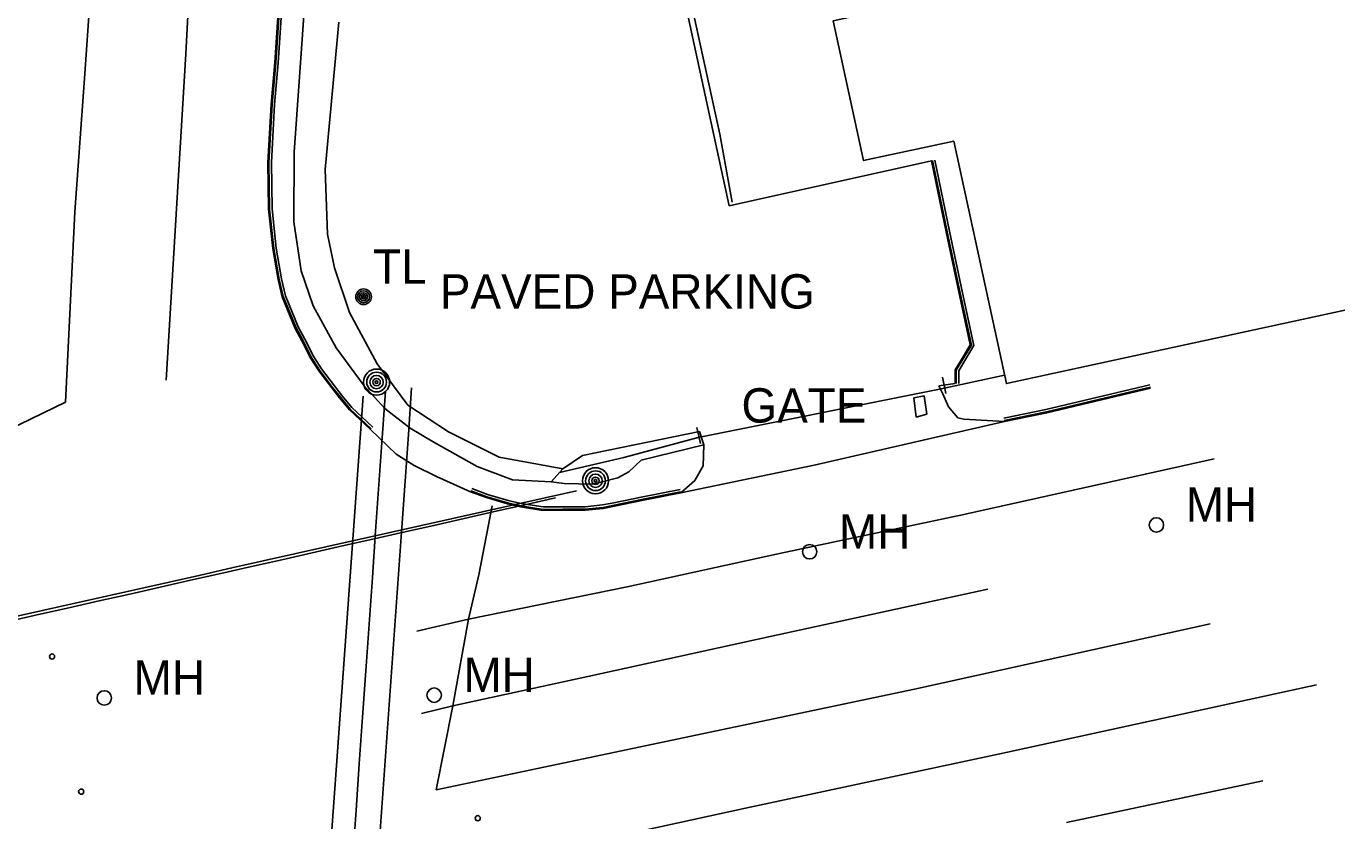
# Model space of a CAD drawing. Extents: x 368532 to 392481, y 10654822 to 10676899.
# Drawn here: x 389114.3 to 389305.3, y 10658463.8 to 10658579.6 of the extents above; entities that cross this region are included whole.
import ezdxf

# ---------------------------------------------------------------- set-up
doc = ezdxf.new("R2010")
doc.units = 0
for name, color, linetype in [('p_Catenary', 7, 'Continuous'), ('p_dtm obscured area', 7, 'Continuous'), ('p_dtm retaining wall', 7, 'Continuous'), ('p_dtm sidewalk', 7, 'Continuous'), ('p_road - paved curb', 7, 'Continuous'), ('p_road general road feature', 7, 'Continuous'), ('p_road paint stripe', 7, 'Continuous'), ('p_structure building', 7, 'Continuous'), ('p_structure fence', 7, 'Continuous'), ('p_structure unidentified', 7, 'Continuous'), ('p_utility general pole', 7, 'Continuous'), ('p_utility_manhole', 7, 'Continuous')]:
    doc.layers.add(name, color=color, linetype=linetype)

msp = doc.modelspace()

# ---------------------------------------------------------------- linework, layer by layer
at = {"layer": 'p_Catenary'}
for points in [[(389161.93, 10658458.52), (389162.4, 10658465.31), (389162.88, 10658472.09), (389163.35, 10658478.87), (389163.83, 10658485.66), (389164.3, 10658492.44), (389164.78, 10658499.22), (389165.26, 10658506.01), (389165.73, 10658512.79), (389166.21, 10658519.57), (389166.68, 10658526.36)], [(389165.69, 10658458.94), (389166.17, 10658465.73), (389166.65, 10658472.53), (389167.14, 10658479.32), (389167.62, 10658486.11), (389168.1, 10658492.91), (389168.58, 10658499.7), (389169.06, 10658506.5), (389169.55, 10658513.29), (389170.03, 10658520.09), (389170.51, 10658526.88)], [(389158.59, 10658458.39), (389159.07, 10658465.12), (389159.56, 10658471.84), (389160.04, 10658478.57), (389160.52, 10658485.29), (389161, 10658492.02), (389161.49, 10658498.75), (389161.97, 10658505.47), (389162.45, 10658512.2), (389162.94, 10658518.92), (389163.42, 10658525.65)], [(389111.7, 10658492.82), (389116.13, 10658493.82), (389120.57, 10658494.82), (389125, 10658495.82), (389129.43, 10658496.82), (389133.86, 10658497.82), (389138.29, 10658498.83), (389142.72, 10658499.83), (389147.15, 10658500.83), (389151.58, 10658501.83), (389156.01, 10658502.83), (389160.44, 10658503.83), (389164.87, 10658504.83), (389169.3, 10658505.83), (389173.73, 10658506.83), (389178.16, 10658507.83), (389182.59, 10658508.83), (389187.02, 10658509.83), (389191.45, 10658510.83)], [(389112.37, 10658493.45), (389116.93, 10658494.48), (389121.5, 10658495.5), (389126.06, 10658496.52), (389130.63, 10658497.55), (389135.19, 10658498.57), (389139.76, 10658499.59), (389144.32, 10658500.62), (389148.89, 10658501.64), (389153.45, 10658502.66), (389158.01, 10658503.69), (389162.58, 10658504.71), (389167.14, 10658505.74), (389171.71, 10658506.76), (389176.27, 10658507.78), (389180.84, 10658508.81), (389185.4, 10658509.83), (389189.96, 10658510.85), (389194.53, 10658511.88)]]:
    msp.add_lwpolyline(points, dxfattribs=at)
at = {"layer": 'p_dtm obscured area'}
msp.add_lwpolyline([(389159.91, 10658580.16), (389157.93, 10658558.7), (389158.23, 10658549.26), (389159.25, 10658544.38), (389161.43, 10658537.86), (389165.5, 10658530.36), (389169.93, 10658524.35), (389175.86, 10658520.46), (389183.27, 10658516.77), (389188.84, 10658515.76), (389192.53, 10658515.07), (389190.82, 10658513.17), (389185.2, 10658513.48), (389180.07, 10658515.4), (389173.62, 10658518.98), (389170.3, 10658520.99), (389166.61, 10658523.87), (389163.57, 10658527.18), (389159.49, 10658532.68), (389156.15, 10658538.84), (389154.41, 10658543.93), (389153.34, 10658551.04), (389153.41, 10658561.19), (389154.97, 10658583.88)], dxfattribs=at)
at = {"layer": 'p_dtm retaining wall'}
for p, q in [((389215.4, 10658563.81), (389208.97, 10658593.4)), ((389217.21, 10658553.94), (389215.4, 10658563.81))]:
    msp.add_line(p, q, dxfattribs=at)
at = {"layer": 'p_dtm sidewalk'}
for p, q in [((389213.08, 10658518.58), (389203.94, 10658516.33)), ((389202.13, 10658514.65), (389200.56, 10658513.76)), ((389203.94, 10658516.33), (389202.13, 10658514.65)), ((389192.74, 10658512.94), (389190.82, 10658513.17)), ((389196.9, 10658512.85), (389192.74, 10658512.94)), ((389200.56, 10658513.76), (389196.9, 10658512.85))]:
    msp.add_line(p, q, dxfattribs=at)
at = {"layer": 'p_road - paved curb'}
for p, q in [((389150.55, 10658574.26), (389151.19, 10658583.82)), ((389150.7, 10658574.25), (389151.34, 10658583.81)), ((389151.05, 10658574.22), (389151.69, 10658583.79)), ((389150.04, 10658568.17), (389150.55, 10658574.26)), ((389150.19, 10658568.16), (389150.7, 10658574.25)), ((389150.54, 10658568.14), (389151.05, 10658574.22)), ((389149.57, 10658559.72), (389150.04, 10658568.17)), ((389149.72, 10658559.72), (389150.19, 10658568.16)), ((389150.07, 10658559.71), (389150.54, 10658568.14)), ((389149.66, 10658552.9), (389149.57, 10658559.72)), ((389149.81, 10658552.91), (389149.72, 10658559.72)), ((389150.16, 10658552.93), (389150.07, 10658559.71)), ((389150.28, 10658547.16), (389149.66, 10658552.9)), ((389150.43, 10658547.18), (389149.81, 10658552.91)), ((389150.78, 10658547.23), (389150.16, 10658552.93)), ((389151.06, 10658542.64), (389150.28, 10658547.16)), ((389151.21, 10658542.67), (389150.43, 10658547.18)), ((389151.55, 10658542.74), (389150.78, 10658547.23)), ((389151.66, 10658540.13), (389151.06, 10658542.64)), ((389151.8, 10658540.18), (389151.21, 10658542.67)), ((389152.14, 10658540.28), (389151.55, 10658542.74)), ((389153.53, 10658535.54), (389151.66, 10658540.13)), ((389153.67, 10658535.6), (389151.8, 10658540.18)), ((389153.98, 10658535.75), (389152.14, 10658540.28)), ((389154.5, 10658533.73), (389153.53, 10658535.54)), ((389154.63, 10658533.8), (389153.67, 10658535.6)), ((389154.94, 10658533.96), (389153.98, 10658535.75)), ((389155.83, 10658531.13), (389154.5, 10658533.73)), ((389155.96, 10658531.2), (389154.63, 10658533.8)), ((389156.26, 10658531.38), (389154.94, 10658533.96)), ((389156.97, 10658529.35), (389155.83, 10658531.13)), ((389157.09, 10658529.44), (389155.96, 10658531.2)), ((389157.38, 10658529.64), (389156.26, 10658531.38)), ((389158.86, 10658526.85), (389156.97, 10658529.35)), ((389158.98, 10658526.94), (389157.09, 10658529.44)), ((389159.25, 10658527.16), (389157.38, 10658529.64)), ((389160.01, 10658525.41), (389158.86, 10658526.85)), ((389160.13, 10658525.5), (389158.98, 10658526.94)), ((389160.4, 10658525.72), (389159.25, 10658527.16)), ((389278.06, 10658527.31), (389262.93, 10658523.72)), ((389278.15, 10658526.97), (389263.01, 10658523.38)), ((389278.18, 10658526.82), (389263.04, 10658523.23)), ((389161.43, 10658523.65), (389160.01, 10658525.41)), ((389161.54, 10658523.75), (389160.13, 10658525.5)), ((389161.8, 10658523.99), (389160.4, 10658525.72)), ((389164.53, 10658520.79), (389161.43, 10658523.65)), ((389164.63, 10658520.9), (389161.54, 10658523.75)), ((389164.87, 10658521.16), (389161.8, 10658523.99)), ((389262.93, 10658523.72), (389256.78, 10658522.45)), ((389263.01, 10658523.38), (389256.85, 10658522.11)), ((389263.04, 10658523.23), (389256.88, 10658521.96)), ((389168.26, 10658517.23), (389164.53, 10658520.79)), ((389256.88, 10658521.96), (389229.15, 10658515.59)), ((389170.89, 10658515.57), (389168.26, 10658517.23)), ((389174.11, 10658513.97), (389170.89, 10658515.57)), ((389229.15, 10658515.59), (389209.71, 10658511.57)), ((389179.09, 10658511.73), (389174.11, 10658513.97)), ((389181.42, 10658510.87), (389179.09, 10658511.73)), ((389181.47, 10658511.01), (389179.14, 10658511.87)), ((389181.58, 10658511.34), (389179.26, 10658512.2)), ((389184.45, 10658509.98), (389181.42, 10658510.87)), ((389184.49, 10658510.13), (389181.47, 10658511.01)), ((389184.58, 10658510.46), (389181.58, 10658511.34)), ((389203.93, 10658510.94), (389199.95, 10658510.13)), ((389209.61, 10658512.06), (389203.93, 10658510.94)), ((389209.68, 10658511.72), (389204, 10658510.6)), ((389209.71, 10658511.57), (389204.03, 10658510.45)), ((389186.35, 10658509.55), (389184.45, 10658509.98)), ((389186.38, 10658509.7), (389184.49, 10658510.13)), ((389186.45, 10658510.04), (389184.58, 10658510.46)), ((389189.64, 10658509.01), (389186.35, 10658509.55)), ((389189.65, 10658509.16), (389186.38, 10658509.7)), ((389189.68, 10658509.51), (389186.45, 10658510.04)), ((389192.52, 10658509.03), (389189.64, 10658509.01)), ((389192.52, 10658509.18), (389189.65, 10658509.16)), ((389192.52, 10658509.53), (389189.68, 10658509.51)), ((389195.78, 10658509.55), (389192.52, 10658509.53)), ((389195.8, 10658509.2), (389192.52, 10658509.18)), ((389195.81, 10658509.05), (389192.52, 10658509.03)), ((389198.34, 10658509.8), (389195.78, 10658509.55)), ((389198.39, 10658509.45), (389195.8, 10658509.2)), ((389198.41, 10658509.3), (389195.81, 10658509.05)), ((389199.95, 10658510.13), (389198.34, 10658509.8)), ((389200.02, 10658509.79), (389198.39, 10658509.45)), ((389200.05, 10658509.64), (389198.41, 10658509.3)), ((389204, 10658510.6), (389200.02, 10658509.79)), ((389204.03, 10658510.45), (389200.05, 10658509.64)), ((389265.93, 10658463.55), (389294.55, 10658469.63))]:
    msp.add_line(p, q, dxfattribs=at)
at = {"layer": 'p_road general road feature'}
for p, q in [((389216.76, 10658553.38), (389209.99, 10658584.73)), ((389216.76, 10658553.38), (389246.23, 10658559.95)), ((389248.4, 10658549.59), (389246.23, 10658559.95)), ((389248.55, 10658549.62), (389246.38, 10658559.98)), ((389248.89, 10658549.69), (389246.72, 10658560.05)), ((389250.28, 10658540.62), (389248.4, 10658549.59)), ((389250.43, 10658540.65), (389248.55, 10658549.62)), ((389250.77, 10658540.72), (389248.89, 10658549.69)), ((389251.9, 10658533.13), (389250.28, 10658540.62)), ((389252.06, 10658533.1), (389250.43, 10658540.65)), ((389252.43, 10658533.04), (389250.77, 10658540.72)), ((389250.85, 10658531.37), (389251.9, 10658533.13)), ((389250.98, 10658531.29), (389252.06, 10658533.1)), ((389251.28, 10658531.11), (389252.43, 10658533.04)), ((389249.72, 10658529.5), (389250.85, 10658531.37)), ((389249.87, 10658529.46), (389250.98, 10658531.29)), ((389250.22, 10658529.36), (389251.28, 10658531.11)), ((389249.72, 10658527.51), (389249.72, 10658529.5)), ((389249.87, 10658527.51), (389249.87, 10658529.46)), ((389250.22, 10658527.51), (389250.22, 10658529.36)), ((389249.72, 10658527.51), (389247.33, 10658527.14)), ((389247.33, 10658527.14), (389247.89, 10658526.01)), ((389247.89, 10658526.01), (389248.74, 10658524.11)), ((389248.74, 10658524.11), (389250.11, 10658522.49)), ((389250.11, 10658522.49), (389250.95, 10658522.3)), ((389250.95, 10658522.3), (389256.88, 10658521.96)), ((389212.47, 10658520.51), (389195.42, 10658517)), ((389213.08, 10658518.58), (389212.47, 10658520.51)), ((389213, 10658515.53), (389213.08, 10658518.58)), ((389195.42, 10658517), (389192.53, 10658515.07)), ((389211.75, 10658513.37), (389213, 10658515.53)), ((389209.71, 10658511.57), (389211.75, 10658513.37))]:
    msp.add_line(p, q, dxfattribs=at)
at = {"layer": 'p_road paint stripe'}
for p, q in [((389137.59, 10658575.54), (389139.61, 10658612.97)), ((389124.43, 10658594.11), (389122.92, 10658573.31)), ((389134.74, 10658528.01), (389137.59, 10658575.54)), ((389122.92, 10658573.31), (389121.41, 10658552.51)), ((389121.41, 10658552.51), (389120.73, 10658538.64)), ((389120.73, 10658538.64), (389120.06, 10658524.78)), ((389120.06, 10658524.78), (389105, 10658517.48)), ((389250.97, 10658508.43), (389287.43, 10658516.55)), ((389180.32, 10658499.64), (389182.24, 10658509.68)), ((389224.13, 10658502.74), (389250.97, 10658508.43)), ((389224.13, 10658502.74), (389201.89, 10658497.89)), ((389178.81, 10658493.16), (389180.32, 10658499.64)), ((389201.89, 10658497.89), (389178.81, 10658493.16)), ((389254.48, 10658497.55), (389222.74, 10658490.64)), ((389178.81, 10658493.16), (389171.27, 10658491.43)), ((389176.5, 10658480.56), (389178.81, 10658493.16)), ((389286.87, 10658492.5), (389243.78, 10658482.97)), ((389222.74, 10658490.64), (389196.16, 10658484.8)), ((389196.16, 10658484.8), (389176.5, 10658480.56)), ((389243.78, 10658482.97), (389191.59, 10658471.99)), ((389302.37, 10658483.62), (389256.19, 10658473.55)), ((389176.5, 10658480.56), (389171.96, 10658479.44)), ((389174.1, 10658468.28), (389176.5, 10658480.56)), ((389256.19, 10658473.55), (389219.14, 10658465.63)), ((389191.59, 10658471.99), (389174.1, 10658468.28)), ((389174.1, 10658468.28), (389174.1, 10658468.28)), ((389219.14, 10658465.63), (389179.03, 10658456.9))]:
    msp.add_line(p, q, dxfattribs=at)
at = {"layer": 'p_structure building'}
msp.add_lwpolyline([(389353.45, 10658814.25), (389202.52, 10658781.51), (389237.09, 10658622.09), (389203.01, 10658614.7), (389207.24, 10658595.2), (389240.6, 10658602.44), (389244.79, 10658583.15), (389231.94, 10658580.36), (389236.36, 10658559.98), (389249.5, 10658562.83), (389257.16, 10658527.5), (389408.45, 10658560.31), (389375.54, 10658712.04), (389387.41, 10658714.61), (389370.84, 10658790.97), (389359.06, 10658788.42)], close=True, dxfattribs=at)
at = {"layer": 'p_structure fence'}
for p, q in [((389247.85, 10658528.41), (389248.32, 10658526.05)), ((389247.91, 10658526.76), (389256.9, 10658528.72)), ((389247.91, 10658526.76), (389212.24, 10658519.64)), ((389212.06, 10658521.09), (389212.6, 10658518.74)), ((389212.24, 10658519.64), (389201.4, 10658516.74)), ((389201.4, 10658516.74), (389192.05, 10658514.54))]:
    msp.add_line(p, q, dxfattribs=at)
at = {"layer": 'p_structure unidentified'}
for p, q in [((389243.66, 10658525.4), (389245.18, 10658525.71)), ((389244.01, 10658522.61), (389243.66, 10658525.4)), ((389245.18, 10658525.71), (389245.56, 10658523.04)), ((389245.56, 10658523.04), (389244.01, 10658522.61))]:
    msp.add_line(p, q, dxfattribs=at)
for centre in [(389118.11, 10658487.72), (389122.36, 10658468.03), (389180.14, 10658464.16)]:
    msp.add_circle(centre, 0.375, dxfattribs=at)
at = {"layer": 'p_utility general pole'}
for centre, radius in [((389163.5, 10658540.14), 1.14), ((389163.5, 10658540.14), 0.865), ((389163.5, 10658540.14), 0.584), ((389163.5, 10658540.14), 0.323), ((389163.5, 10658540.14), 0.115), ((389165.4, 10658527.71), 1.9), ((389165.4, 10658527.71), 1.44), ((389165.4, 10658527.71), 0.973), ((389165.4, 10658527.71), 0.539), ((389165.4, 10658527.71), 0.192), ((389197.3, 10658513.33), 1.9), ((389197.3, 10658513.33), 1.44), ((389197.3, 10658513.33), 0.973), ((389197.3, 10658513.33), 0.539), ((389197.3, 10658513.33), 0.192)]:
    msp.add_circle(centre, radius, dxfattribs=at)
at = {"layer": 'p_utility_manhole'}
for centre in [(389279.03, 10658506.89), (389228.5, 10658502.99), (389125.72, 10658481.69), (389173.79, 10658482.09)]:
    msp.add_circle(centre, 1.05, dxfattribs=at)

# ---------------------------------------------------------------- texts
at = {"layer": 'p_road general road feature'}
msp.add_text(' PAVED PARKING', height=5, dxfattribs=at).set_placement((389172.76, 10658538.42))
at = {"layer": 'p_structure fence'}
msp.add_text(' GATE', height=5, dxfattribs=at).set_placement((389216.71, 10658521.81))
at = {"layer": 'p_utility general pole'}
msp.add_text('TL', height=5, dxfattribs=at).set_placement((389164.89, 10658542.03))
at = {"layer": 'p_utility_manhole'}
for p in [(389283.3, 10658507.35), (389232.77, 10658503.46), (389129.99, 10658482.15), (389178.06, 10658482.55)]:
    msp.add_text('MH', height=5, dxfattribs=at).set_placement(p)

doc.saveas('drawing.dxf')
